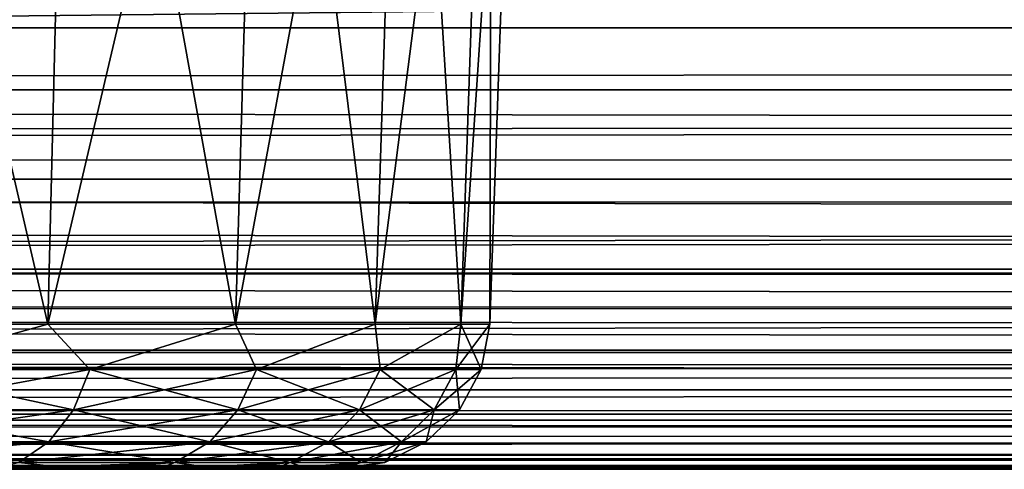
# Model space of a CAD drawing. Header units: millimetres. Extents: x -55 to 55, y -4 to 85.
# Tile 293 of 656: x -23.273 to -21.637, y -4 to -3.252. Entities that reach past the tile are written whole.
import ezdxf

# ---------------------------------------------------------------- set-up
doc = ezdxf.new("R2010")
doc.units = ezdxf.units.MM
doc.header["$LTSCALE"] = 116.785152
for name, color, linetype in [('1102', 7, 'CONTINUOUS'), ('1107', 7, 'CONTINUOUS'), ('1117', 7, 'CONTINUOUS'), ('1118', 7, 'CONTINUOUS'), ('30', 7, 'CONTINUOUS'), ('307', 7, 'CONTINUOUS'), ('31', 7, 'CONTINUOUS'), ('311', 7, 'CONTINUOUS'), ('33', 7, 'CONTINUOUS'), ('333', 7, 'CONTINUOUS'), ('857', 7, 'CONTINUOUS'), ('867', 7, 'CONTINUOUS')]:
    doc.layers.add(name, color=color, linetype=linetype)

msp = doc.modelspace()

# ---------------------------------------------------------------- linework, layer by layer
at = {"layer": '1102', "color": 7, "linetype": 'CONTINUOUS'}
for points in [[(-23.6064, -3.7587, 2.0857), (-23.2263, -3.7587, 1.7737), (-23.577, -2.2413, 2.1297), (-23.6064, -3.7587, 2.0857)], [(-23.577, -2.2413, 2.1297), (-23.2263, -3.7587, 1.7737), (-23.1888, -2.2413, 1.8112), (-23.577, -2.2413, 2.1297)], [(-23.2263, -3.7587, 1.7737), (-22.9143, -3.7587, 1.3936), (-23.1888, -2.2413, 1.8112), (-23.2263, -3.7587, 1.7737)], [(-23.1888, -2.2413, 1.8112), (-22.9143, -3.7587, 1.3936), (-22.8703, -2.2413, 1.423), (-23.1888, -2.2413, 1.8112)], [(-22.9143, -3.7587, 1.3936), (-22.6825, -3.7587, 0.9599), (-22.8703, -2.2413, 1.423), (-22.9143, -3.7587, 1.3936)], [(-22.8703, -2.2413, 1.423), (-22.6825, -3.7587, 0.9599), (-22.6336, -2.2413, 0.9802), (-22.8703, -2.2413, 1.423)], [(-22.6825, -3.7587, 0.9599), (-22.5398, -3.7587, 0.4894), (-22.6336, -2.2413, 0.9802), (-22.6825, -3.7587, 0.9599)], [(-22.6336, -2.2413, 0.9802), (-22.5398, -3.7587, 0.4894), (-22.4878, -2.2413, 0.4997), (-22.6336, -2.2413, 0.9802)], [(-22.5398, -3.7587, 0.4894), (-22.4916, -3.7587), (-22.4878, -2.2413, 0.4997), (-22.5398, -3.7587, 0.4894)], [(-22.4916, -3.7587), (-22.4386, -2.2413), (-22.4878, -2.2413, 0.4997), (-22.4916, -3.7587)]]:
    msp.add_3dface(points, dxfattribs=at)
at = {"layer": '1107', "color": 7, "linetype": 'CONTINUOUS'}
for points in [[(-23.1888, -2.2413, -1.8112), (-23.6064, -3.7587, -2.0857), (-23.577, -2.2413, -2.1297), (-23.1888, -2.2413, -1.8112)], [(-23.2263, -3.7587, -1.7737), (-23.6064, -3.7587, -2.0857), (-23.1888, -2.2413, -1.8112), (-23.2263, -3.7587, -1.7737)], [(-22.8703, -2.2413, -1.423), (-23.2263, -3.7587, -1.7737), (-23.1888, -2.2413, -1.8112), (-22.8703, -2.2413, -1.423)], [(-22.9143, -3.7587, -1.3936), (-23.2263, -3.7587, -1.7737), (-22.8703, -2.2413, -1.423), (-22.9143, -3.7587, -1.3936)], [(-22.6336, -2.2413, -0.9802), (-22.9143, -3.7587, -1.3936), (-22.8703, -2.2413, -1.423), (-22.6336, -2.2413, -0.9802)], [(-22.6825, -3.7587, -0.9599), (-22.9143, -3.7587, -1.3936), (-22.6336, -2.2413, -0.9802), (-22.6825, -3.7587, -0.9599)], [(-22.4878, -2.2413, -0.4997), (-22.6825, -3.7587, -0.9599), (-22.6336, -2.2413, -0.9802), (-22.4878, -2.2413, -0.4997)], [(-22.5398, -3.7587, -0.4894), (-22.6825, -3.7587, -0.9599), (-22.4878, -2.2413, -0.4997), (-22.5398, -3.7587, -0.4894)], [(-22.4916, -3.7587), (-22.5398, -3.7587, -0.4894), (-22.4386, -2.2413), (-22.4916, -3.7587)], [(-22.4386, -2.2413), (-22.5398, -3.7587, -0.4894), (-22.4878, -2.2413, -0.4997), (-22.4386, -2.2413)]]:
    msp.add_3dface(points, dxfattribs=at)
at = {"layer": '1117', "color": 7, "linetype": 'CONTINUOUS'}
for points in [[(-23.2263, -3.7587, 1.7737), (-23.6064, -3.7587, 2.0857), (-23.497, -3.8339, 1.9903), (-23.2263, -3.7587, 1.7737)], [(-23.2263, -3.7587, 1.7737), (-23.497, -3.8339, 1.9903), (-23.1568, -3.8339, 1.6803), (-23.2263, -3.7587, 1.7737)], [(-22.9143, -3.7587, 1.3936), (-23.2263, -3.7587, 1.7737), (-23.1568, -3.8339, 1.6803), (-22.9143, -3.7587, 1.3936)], [(-22.9143, -3.7587, 1.3936), (-23.1568, -3.8339, 1.6803), (-22.8795, -3.8339, 1.313), (-22.9143, -3.7587, 1.3936)], [(-22.6825, -3.7587, 0.9599), (-22.9143, -3.7587, 1.3936), (-22.8795, -3.8339, 1.313), (-22.6825, -3.7587, 0.9599)], [(-22.6825, -3.7587, 0.9599), (-22.8795, -3.8339, 1.313), (-22.6743, -3.8339, 0.901), (-22.6825, -3.7587, 0.9599)], [(-22.5398, -3.7587, 0.4894), (-22.6825, -3.7587, 0.9599), (-22.6743, -3.8339, 0.901), (-22.5398, -3.7587, 0.4894)], [(-22.5398, -3.7587, 0.4894), (-22.6743, -3.8339, 0.901), (-22.5484, -3.8339, 0.4583), (-22.5398, -3.7587, 0.4894)], [(-22.5059, -3.8339), (-22.5398, -3.7587, 0.4894), (-22.5484, -3.8339, 0.4583), (-22.5059, -3.8339)], [(-22.4916, -3.7587), (-22.5398, -3.7587, 0.4894), (-22.5059, -3.8339), (-22.4916, -3.7587)], [(-23.5189, -3.9012, 1.9613), (-23.1838, -3.9012, 1.6557), (-23.497, -3.8339, 1.9903), (-23.5189, -3.9012, 1.9613)], [(-23.497, -3.8339, 1.9903), (-23.1838, -3.9012, 1.6557), (-23.1568, -3.8339, 1.6803), (-23.497, -3.8339, 1.9903)], [(-23.1838, -3.9012, 1.6557), (-22.9105, -3.9012, 1.2938), (-23.1568, -3.8339, 1.6803), (-23.1838, -3.9012, 1.6557)], [(-23.1568, -3.8339, 1.6803), (-22.9105, -3.9012, 1.2938), (-22.8795, -3.8339, 1.313), (-23.1568, -3.8339, 1.6803)], [(-22.9105, -3.9012, 1.2938), (-22.7083, -3.9012, 0.8878), (-22.8795, -3.8339, 1.313), (-22.9105, -3.9012, 1.2938)], [(-22.8795, -3.8339, 1.313), (-22.7083, -3.9012, 0.8878), (-22.6743, -3.8339, 0.901), (-22.8795, -3.8339, 1.313)], [(-22.7083, -3.9012, 0.8878), (-22.5842, -3.9012, 0.4516), (-22.6743, -3.8339, 0.901), (-22.7083, -3.9012, 0.8878)], [(-22.6743, -3.8339, 0.901), (-22.5842, -3.9012, 0.4516), (-22.5484, -3.8339, 0.4583), (-22.6743, -3.8339, 0.901)], [(-22.5842, -3.9012, 0.4516), (-22.5423, -3.9012), (-22.5484, -3.8339, 0.4583), (-22.5842, -3.9012, 0.4516)], [(-22.5423, -3.9012), (-22.5059, -3.8339), (-22.5484, -3.8339, 0.4583), (-22.5423, -3.9012)], [(-23.5521, -3.9544, 1.9173), (-23.2245, -3.9544, 1.6186), (-23.5189, -3.9012, 1.9613), (-23.5521, -3.9544, 1.9173)], [(-23.5189, -3.9012, 1.9613), (-23.2245, -3.9544, 1.6186), (-23.1838, -3.9012, 1.6557), (-23.5189, -3.9012, 1.9613)], [(-23.2245, -3.9544, 1.6186), (-22.9573, -3.9544, 1.2648), (-23.1838, -3.9012, 1.6557), (-23.2245, -3.9544, 1.6186)], [(-23.1838, -3.9012, 1.6557), (-22.9573, -3.9544, 1.2648), (-22.9105, -3.9012, 1.2938), (-23.1838, -3.9012, 1.6557)], [(-22.9573, -3.9544, 1.2648), (-22.7597, -3.9544, 0.8679), (-22.9105, -3.9012, 1.2938), (-22.9573, -3.9544, 1.2648)], [(-22.9105, -3.9012, 1.2938), (-22.7597, -3.9544, 0.8679), (-22.7083, -3.9012, 0.8878), (-22.9105, -3.9012, 1.2938)], [(-22.7597, -3.9544, 0.8679), (-22.6383, -3.9544, 0.4415), (-22.7083, -3.9012, 0.8878), (-22.7597, -3.9544, 0.8679)], [(-22.7083, -3.9012, 0.8878), (-22.6383, -3.9544, 0.4415), (-22.5842, -3.9012, 0.4516), (-22.7083, -3.9012, 0.8878)], [(-22.6383, -3.9544, 0.4415), (-22.5974, -3.9544), (-22.5842, -3.9012, 0.4516), (-22.6383, -3.9544, 0.4415)], [(-22.5974, -3.9544), (-22.5423, -3.9012), (-22.5842, -3.9012, 0.4516), (-22.5974, -3.9544)], [(-23.5521, -3.9544, 1.9173), (-23.2752, -3.9884, 1.5724), (-23.2245, -3.9544, 1.6186), (-23.5521, -3.9544, 1.9173)], [(-23.2752, -3.9884, 1.5724), (-23.0156, -3.9884, 1.2287), (-23.2245, -3.9544, 1.6186), (-23.2752, -3.9884, 1.5724)], [(-23.2245, -3.9544, 1.6186), (-23.0156, -3.9884, 1.2287), (-22.9573, -3.9544, 1.2648), (-23.2245, -3.9544, 1.6186)], [(-23.0156, -3.9884, 1.2287), (-22.8237, -3.9884, 0.8431), (-22.9573, -3.9544, 1.2648), (-23.0156, -3.9884, 1.2287)], [(-22.9573, -3.9544, 1.2648), (-22.8237, -3.9884, 0.8431), (-22.7597, -3.9544, 0.8679), (-22.9573, -3.9544, 1.2648)], [(-22.8237, -3.9884, 0.8431), (-22.7058, -3.9884, 0.4289), (-22.7597, -3.9544, 0.8679), (-22.8237, -3.9884, 0.8431)], [(-22.7597, -3.9544, 0.8679), (-22.7058, -3.9884, 0.4289), (-22.6383, -3.9544, 0.4415), (-22.7597, -3.9544, 0.8679)], [(-22.7058, -3.9884, 0.4289), (-22.666, -3.9884), (-22.6383, -3.9544, 0.4415), (-22.7058, -3.9884, 0.4289)], [(-22.666, -3.9884), (-22.5974, -3.9544), (-22.6383, -3.9544, 0.4415), (-22.666, -3.9884)], [(-23.3215, -4, 1.5112), (-23.1727, -4, 1.3275), (-23.2752, -3.9884, 1.5724), (-23.3215, -4, 1.5112)], [(-23.2752, -3.9884, 1.5724), (-23.1727, -4, 1.3275), (-23.0156, -3.9884, 1.2287), (-23.2752, -3.9884, 1.5724)], [(-23.1727, -4, 1.3275), (-23.044, -4, 1.1292), (-23.0156, -3.9884, 1.2287), (-23.1727, -4, 1.3275)], [(-23.044, -4, 1.1292), (-22.9366, -4, 0.9185), (-23.0156, -3.9884, 1.2287), (-23.044, -4, 1.1292)], [(-23.0156, -3.9884, 1.2287), (-22.9366, -4, 0.9185), (-22.8237, -3.9884, 0.8431), (-23.0156, -3.9884, 1.2287)], [(-22.9366, -4, 0.9185), (-22.8519, -4, 0.6978), (-22.8237, -3.9884, 0.8431), (-22.9366, -4, 0.9185)], [(-22.8519, -4, 0.6978), (-22.7907, -4, 0.4694), (-22.8237, -3.9884, 0.8431), (-22.8519, -4, 0.6978)], [(-22.8237, -3.9884, 0.8431), (-22.7907, -4, 0.4694), (-22.7058, -3.9884, 0.4289), (-22.8237, -3.9884, 0.8431)], [(-22.7907, -4, 0.4694), (-22.7538, -4, 0.2359), (-22.7058, -3.9884, 0.4289), (-22.7907, -4, 0.4694)], [(-22.7538, -4, 0.2359), (-22.7414, -4), (-22.7058, -3.9884, 0.4289), (-22.7538, -4, 0.2359)], [(-22.7414, -4), (-22.666, -3.9884), (-22.7058, -3.9884, 0.4289), (-22.7414, -4)]]:
    msp.add_3dface(points, dxfattribs=at)
at = {"layer": '1118', "color": 7, "linetype": 'CONTINUOUS'}
for points in [[(-23.6064, -3.7587, -2.0857), (-23.2263, -3.7587, -1.7737), (-23.497, -3.8339, -1.9903), (-23.6064, -3.7587, -2.0857)], [(-23.2263, -3.7587, -1.7737), (-23.1568, -3.8339, -1.6803), (-23.497, -3.8339, -1.9903), (-23.2263, -3.7587, -1.7737)], [(-23.2263, -3.7587, -1.7737), (-22.9143, -3.7587, -1.3936), (-23.1568, -3.8339, -1.6803), (-23.2263, -3.7587, -1.7737)], [(-22.9143, -3.7587, -1.3936), (-22.8795, -3.8339, -1.313), (-23.1568, -3.8339, -1.6803), (-22.9143, -3.7587, -1.3936)], [(-22.9143, -3.7587, -1.3936), (-22.6825, -3.7587, -0.9599), (-22.8795, -3.8339, -1.313), (-22.9143, -3.7587, -1.3936)], [(-22.6825, -3.7587, -0.9599), (-22.6743, -3.8339, -0.901), (-22.8795, -3.8339, -1.313), (-22.6825, -3.7587, -0.9599)], [(-22.6825, -3.7587, -0.9599), (-22.5398, -3.7587, -0.4894), (-22.6743, -3.8339, -0.901), (-22.6825, -3.7587, -0.9599)], [(-22.5398, -3.7587, -0.4894), (-22.5484, -3.8339, -0.4583), (-22.6743, -3.8339, -0.901), (-22.5398, -3.7587, -0.4894)], [(-22.4916, -3.7587), (-22.5059, -3.8339), (-22.5484, -3.8339, -0.4583), (-22.4916, -3.7587)], [(-22.5398, -3.7587, -0.4894), (-22.4916, -3.7587), (-22.5484, -3.8339, -0.4583), (-22.5398, -3.7587, -0.4894)], [(-23.1838, -3.9012, -1.6557), (-23.5189, -3.9012, -1.9613), (-23.1568, -3.8339, -1.6803), (-23.1838, -3.9012, -1.6557)], [(-23.1568, -3.8339, -1.6803), (-23.5189, -3.9012, -1.9613), (-23.497, -3.8339, -1.9903), (-23.1568, -3.8339, -1.6803)], [(-22.9105, -3.9012, -1.2938), (-23.1838, -3.9012, -1.6557), (-22.8795, -3.8339, -1.313), (-22.9105, -3.9012, -1.2938)], [(-22.8795, -3.8339, -1.313), (-23.1838, -3.9012, -1.6557), (-23.1568, -3.8339, -1.6803), (-22.8795, -3.8339, -1.313)], [(-22.7083, -3.9012, -0.8878), (-22.9105, -3.9012, -1.2938), (-22.6743, -3.8339, -0.901), (-22.7083, -3.9012, -0.8878)], [(-22.6743, -3.8339, -0.901), (-22.9105, -3.9012, -1.2938), (-22.8795, -3.8339, -1.313), (-22.6743, -3.8339, -0.901)], [(-22.5484, -3.8339, -0.4583), (-22.7083, -3.9012, -0.8878), (-22.6743, -3.8339, -0.901), (-22.5484, -3.8339, -0.4583)], [(-22.5842, -3.9012, -0.4516), (-22.7083, -3.9012, -0.8878), (-22.5484, -3.8339, -0.4583), (-22.5842, -3.9012, -0.4516)], [(-22.5059, -3.8339), (-22.5842, -3.9012, -0.4516), (-22.5484, -3.8339, -0.4583), (-22.5059, -3.8339)], [(-22.5423, -3.9012), (-22.5842, -3.9012, -0.4516), (-22.5059, -3.8339), (-22.5423, -3.9012)], [(-23.2245, -3.9544, -1.6186), (-23.5521, -3.9544, -1.9173), (-23.1838, -3.9012, -1.6557), (-23.2245, -3.9544, -1.6186)], [(-23.1838, -3.9012, -1.6557), (-23.5521, -3.9544, -1.9173), (-23.5189, -3.9012, -1.9613), (-23.1838, -3.9012, -1.6557)], [(-22.9573, -3.9544, -1.2648), (-23.2245, -3.9544, -1.6186), (-22.9105, -3.9012, -1.2938), (-22.9573, -3.9544, -1.2648)], [(-22.9105, -3.9012, -1.2938), (-23.2245, -3.9544, -1.6186), (-23.1838, -3.9012, -1.6557), (-22.9105, -3.9012, -1.2938)], [(-22.7597, -3.9544, -0.8679), (-22.9573, -3.9544, -1.2648), (-22.7083, -3.9012, -0.8878), (-22.7597, -3.9544, -0.8679)], [(-22.7083, -3.9012, -0.8878), (-22.9573, -3.9544, -1.2648), (-22.9105, -3.9012, -1.2938), (-22.7083, -3.9012, -0.8878)], [(-22.6383, -3.9544, -0.4415), (-22.7597, -3.9544, -0.8679), (-22.5842, -3.9012, -0.4516), (-22.6383, -3.9544, -0.4415)], [(-22.5842, -3.9012, -0.4516), (-22.7597, -3.9544, -0.8679), (-22.7083, -3.9012, -0.8878), (-22.5842, -3.9012, -0.4516)], [(-22.5974, -3.9544), (-22.6383, -3.9544, -0.4415), (-22.5423, -3.9012), (-22.5974, -3.9544)], [(-22.5423, -3.9012), (-22.6383, -3.9544, -0.4415), (-22.5842, -3.9012, -0.4516), (-22.5423, -3.9012)], [(-23.2245, -3.9544, -1.6186), (-23.5935, -3.9884, -1.8625), (-23.5521, -3.9544, -1.9173), (-23.2245, -3.9544, -1.6186)], [(-23.2752, -3.9884, -1.5724), (-23.5935, -3.9884, -1.8625), (-23.2245, -3.9544, -1.6186), (-23.2752, -3.9884, -1.5724)], [(-22.9573, -3.9544, -1.2648), (-23.2752, -3.9884, -1.5724), (-23.2245, -3.9544, -1.6186), (-22.9573, -3.9544, -1.2648)], [(-23.0156, -3.9884, -1.2287), (-23.2752, -3.9884, -1.5724), (-22.9573, -3.9544, -1.2648), (-23.0156, -3.9884, -1.2287)], [(-22.7597, -3.9544, -0.8679), (-23.0156, -3.9884, -1.2287), (-22.9573, -3.9544, -1.2648), (-22.7597, -3.9544, -0.8679)], [(-22.8237, -3.9884, -0.8431), (-23.0156, -3.9884, -1.2287), (-22.7597, -3.9544, -0.8679), (-22.8237, -3.9884, -0.8431)], [(-22.7058, -3.9884, -0.4289), (-22.8237, -3.9884, -0.8431), (-22.6383, -3.9544, -0.4415), (-22.7058, -3.9884, -0.4289)], [(-22.6383, -3.9544, -0.4415), (-22.8237, -3.9884, -0.8431), (-22.7597, -3.9544, -0.8679), (-22.6383, -3.9544, -0.4415)], [(-22.5974, -3.9544), (-22.7058, -3.9884, -0.4289), (-22.6383, -3.9544, -0.4415), (-22.5974, -3.9544)], [(-22.666, -3.9884), (-22.7058, -3.9884, -0.4289), (-22.5974, -3.9544), (-22.666, -3.9884)], [(-23.0156, -3.9884, -1.2287), (-23.3215, -4, -1.5112), (-23.2752, -3.9884, -1.5724), (-23.0156, -3.9884, -1.2287)], [(-23.1727, -4, -1.3275), (-23.3215, -4, -1.5112), (-23.0156, -3.9884, -1.2287), (-23.1727, -4, -1.3275)], [(-23.044, -4, -1.1292), (-23.1727, -4, -1.3275), (-23.0156, -3.9884, -1.2287), (-23.044, -4, -1.1292)], [(-22.8237, -3.9884, -0.8431), (-23.044, -4, -1.1292), (-23.0156, -3.9884, -1.2287), (-22.8237, -3.9884, -0.8431)], [(-22.9366, -4, -0.9185), (-23.044, -4, -1.1292), (-22.8237, -3.9884, -0.8431), (-22.9366, -4, -0.9185)], [(-22.8519, -4, -0.6978), (-22.9366, -4, -0.9185), (-22.8237, -3.9884, -0.8431), (-22.8519, -4, -0.6978)], [(-22.7058, -3.9884, -0.4289), (-22.8519, -4, -0.6978), (-22.8237, -3.9884, -0.8431), (-22.7058, -3.9884, -0.4289)], [(-22.7907, -4, -0.4694), (-22.8519, -4, -0.6978), (-22.7058, -3.9884, -0.4289), (-22.7907, -4, -0.4694)], [(-22.7538, -4, -0.2359), (-22.7907, -4, -0.4694), (-22.7058, -3.9884, -0.4289), (-22.7538, -4, -0.2359)], [(-22.666, -3.9884), (-22.7538, -4, -0.2359), (-22.7058, -3.9884, -0.4289), (-22.666, -3.9884)], [(-22.7414, -4), (-22.7538, -4, -0.2359), (-22.666, -3.9884), (-22.7414, -4)]]:
    msp.add_3dface(points, dxfattribs=at)
at = {"layer": '30', "color": 7, "linetype": 'CONTINUOUS'}
for points in [[(48.9335, -4, 49.9328), (50.3474, -4, 50.3474), (-50.8343, -4, 50.3474), (48.9335, -4, 49.9328)], [(-48.9335, -4, 49.9328), (48.9335, -4, 49.9328), (-50.8343, -4, 50.3474), (-48.9335, -4, 49.9328)], [(50.3474, -4, -50.3474), (-48.9335, -4, -49.9328), (-50.8343, -4, -50.3474), (50.3474, -4, -50.3474)], [(48.9335, -4, -49.9328), (-48.9335, -4, -49.9328), (50.3474, -4, -50.3474), (48.9335, -4, -49.9328)]]:
    msp.add_3dface(points, dxfattribs=at)
at = {"layer": '307', "color": 7, "linetype": 'CONTINUOUS'}
for points in [[(48.9335, -3.5174, -49.4331), (-48.9335, -3.5174, -49.4331), (-48.9335, -3.6673, -49.4617), (48.9335, -3.5174, -49.4331)], [(48.9335, -3.6673, -49.4617), (48.9335, -3.5174, -49.4331), (-48.9335, -3.6673, -49.4617), (48.9335, -3.6673, -49.4617)], [(48.9335, -3.8021, -49.5344), (48.9335, -3.6673, -49.4617), (-48.9335, -3.8021, -49.5344), (48.9335, -3.8021, -49.5344)], [(-48.9335, -3.8021, -49.5344), (48.9335, -3.6673, -49.4617), (-48.9335, -3.6673, -49.4617), (-48.9335, -3.8021, -49.5344)], [(-48.9335, -3.9085, -49.6445), (48.9335, -3.8021, -49.5344), (-48.9335, -3.8021, -49.5344), (-48.9335, -3.9085, -49.6445)], [(48.9335, -3.9085, -49.6445), (48.9335, -3.8021, -49.5344), (-48.9335, -3.9085, -49.6445), (48.9335, -3.9085, -49.6445)], [(48.9335, -3.9766, -49.7817), (48.9335, -3.9085, -49.6445), (-48.9335, -3.9766, -49.7817), (48.9335, -3.9766, -49.7817)], [(-48.9335, -3.9766, -49.7817), (48.9335, -3.9085, -49.6445), (-48.9335, -3.9085, -49.6445), (-48.9335, -3.9766, -49.7817)], [(-48.9335, -4, -49.9328), (48.9335, -4, -49.9328), (48.9335, -3.9766, -49.7817), (-48.9335, -4, -49.9328)], [(-48.9335, -4, -49.9328), (48.9335, -3.9766, -49.7817), (-48.9335, -3.9766, -49.7817), (-48.9335, -4, -49.9328)]]:
    msp.add_3dface(points, dxfattribs=at)
at = {"layer": '31', "color": 7, "linetype": 'CONTINUOUS'}
for points in [[(-48.9335, -3.5174, -49.4331), (48.9335, -3.5174, -49.4331), (-48.8973, -2.4826, -49.397), (-48.9335, -3.5174, -49.4331)], [(-48.8973, -2.4826, -49.397), (48.9335, -3.5174, -49.4331), (48.8973, -2.4826, -49.397), (-48.8973, -2.4826, -49.397)]]:
    msp.add_3dface(points, dxfattribs=at)
at = {"layer": '311', "color": 7, "linetype": 'CONTINUOUS'}
for points in [[(-48.9335, -3.5174, 49.4331), (48.9335, -3.5174, 49.4331), (48.9335, -3.6673, 49.4617), (-48.9335, -3.5174, 49.4331)], [(-48.9335, -3.6673, 49.4617), (-48.9335, -3.5174, 49.4331), (48.9335, -3.6673, 49.4617), (-48.9335, -3.6673, 49.4617)], [(48.9335, -3.8021, 49.5344), (-48.9335, -3.6673, 49.4617), (48.9335, -3.6673, 49.4617), (48.9335, -3.8021, 49.5344)], [(-48.9335, -3.8021, 49.5344), (-48.9335, -3.6673, 49.4617), (48.9335, -3.8021, 49.5344), (-48.9335, -3.8021, 49.5344)], [(-48.9335, -3.9085, 49.6445), (-48.9335, -3.8021, 49.5344), (48.9335, -3.9085, 49.6445), (-48.9335, -3.9085, 49.6445)], [(48.9335, -3.9085, 49.6445), (-48.9335, -3.8021, 49.5344), (48.9335, -3.8021, 49.5344), (48.9335, -3.9085, 49.6445)], [(-48.9335, -3.9766, 49.7817), (-48.9335, -3.9085, 49.6445), (48.9335, -3.9766, 49.7817), (-48.9335, -3.9766, 49.7817)], [(48.9335, -3.9766, 49.7817), (-48.9335, -3.9085, 49.6445), (48.9335, -3.9085, 49.6445), (48.9335, -3.9766, 49.7817)], [(48.9335, -4, 49.9328), (-48.9335, -4, 49.9328), (-48.9335, -3.9766, 49.7817), (48.9335, -4, 49.9328)], [(48.9335, -4, 49.9328), (-48.9335, -3.9766, 49.7817), (48.9335, -3.9766, 49.7817), (48.9335, -4, 49.9328)]]:
    msp.add_3dface(points, dxfattribs=at)
at = {"layer": '33', "color": 7, "linetype": 'CONTINUOUS'}
for points in [[(48.9335, -3.5174, 49.4331), (-48.9335, -3.5174, 49.4331), (48.8973, -2.4826, 49.397), (48.9335, -3.5174, 49.4331)], [(48.8973, -2.4826, 49.397), (-48.9335, -3.5174, 49.4331), (-48.8973, -2.4826, 49.397), (48.8973, -2.4826, 49.397)]]:
    msp.add_3dface(points, dxfattribs=at)
at = {"layer": '333', "color": 7, "linetype": 'CONTINUOUS'}
for points in [[(-22.7414, -4), (-27.2586, -4), (-27.2462, -4, -0.2359), (-22.7414, -4)], [(-22.7538, -4, 0.2359), (-27.2586, -4), (-22.7414, -4), (-22.7538, -4, 0.2359)], [(-27.2462, -4, 0.2359), (-27.2586, -4), (-22.7538, -4, 0.2359), (-27.2462, -4, 0.2359)], [(-27.2093, -4, -0.4694), (-22.7538, -4, -0.2359), (-27.2462, -4, -0.2359), (-27.2093, -4, -0.4694)], [(-22.7538, -4, -0.2359), (-22.7414, -4), (-27.2462, -4, -0.2359), (-22.7538, -4, -0.2359)], [(-22.7907, -4, 0.4694), (-27.2462, -4, 0.2359), (-22.7538, -4, 0.2359), (-22.7907, -4, 0.4694)], [(-27.2093, -4, 0.4694), (-27.2462, -4, 0.2359), (-22.7907, -4, 0.4694), (-27.2093, -4, 0.4694)], [(-27.1481, -4, -0.6978), (-22.7907, -4, -0.4694), (-27.2093, -4, -0.4694), (-27.1481, -4, -0.6978)], [(-22.7907, -4, -0.4694), (-22.7538, -4, -0.2359), (-27.2093, -4, -0.4694), (-22.7907, -4, -0.4694)], [(-22.8519, -4, 0.6978), (-27.2093, -4, 0.4694), (-22.7907, -4, 0.4694), (-22.8519, -4, 0.6978)], [(-27.1481, -4, 0.6978), (-27.2093, -4, 0.4694), (-22.8519, -4, 0.6978), (-27.1481, -4, 0.6978)], [(-27.0634, -4, -0.9185), (-22.8519, -4, -0.6978), (-27.1481, -4, -0.6978), (-27.0634, -4, -0.9185)], [(-22.8519, -4, -0.6978), (-22.7907, -4, -0.4694), (-27.1481, -4, -0.6978), (-22.8519, -4, -0.6978)], [(-22.9366, -4, 0.9185), (-27.1481, -4, 0.6978), (-22.8519, -4, 0.6978), (-22.9366, -4, 0.9185)], [(-27.0634, -4, 0.9185), (-27.1481, -4, 0.6978), (-22.9366, -4, 0.9185), (-27.0634, -4, 0.9185)], [(-26.956, -4, -1.1292), (-22.9366, -4, -0.9185), (-27.0634, -4, -0.9185), (-26.956, -4, -1.1292)], [(-22.9366, -4, -0.9185), (-22.8519, -4, -0.6978), (-27.0634, -4, -0.9185), (-22.9366, -4, -0.9185)], [(-23.044, -4, 1.1292), (-27.0634, -4, 0.9185), (-22.9366, -4, 0.9185), (-23.044, -4, 1.1292)], [(-26.956, -4, 1.1292), (-27.0634, -4, 0.9185), (-23.044, -4, 1.1292), (-26.956, -4, 1.1292)], [(-26.8273, -4, -1.3275), (-23.044, -4, -1.1292), (-26.956, -4, -1.1292), (-26.8273, -4, -1.3275)], [(-23.044, -4, -1.1292), (-22.9366, -4, -0.9185), (-26.956, -4, -1.1292), (-23.044, -4, -1.1292)], [(-23.1727, -4, 1.3275), (-26.956, -4, 1.1292), (-23.044, -4, 1.1292), (-23.1727, -4, 1.3275)], [(-26.8273, -4, 1.3275), (-26.956, -4, 1.1292), (-23.1727, -4, 1.3275), (-26.8273, -4, 1.3275)], [(-23.1727, -4, -1.3275), (-23.044, -4, -1.1292), (-26.8273, -4, -1.3275), (-23.1727, -4, -1.3275)], [(-26.6785, -4, -1.5112), (-23.1727, -4, -1.3275), (-26.8273, -4, -1.3275), (-26.6785, -4, -1.5112)], [(-23.3215, -4, 1.5112), (-26.8273, -4, 1.3275), (-23.1727, -4, 1.3275), (-23.3215, -4, 1.5112)], [(-23.3215, -4, -1.5112), (-23.1727, -4, -1.3275), (-26.6785, -4, -1.5112), (-23.3215, -4, -1.5112)]]:
    msp.add_3dface(points, dxfattribs=at)
at = {"layer": '857', "color": 7, "linetype": 'CONTINUOUS'}
for points in [[(-50.462, -3.2607, 51.3128), (50.3474, -3.0262, 51.347), (-50.4548, -3.2459, 51.3167), (-50.462, -3.2607, 51.3128)], [(50.3474, -3.0262, 51.347), (-50.462, -3.2607, 51.3128), (50.3474, -3.2798, 51.3074), (50.3474, -3.0262, 51.347)], [(-50.462, -3.2607, 51.3128), (-50.5158, -3.3703, 51.2763), (50.3474, -3.2798, 51.3074), (-50.462, -3.2607, 51.3128)], [(50.3474, -3.2798, 51.3074), (-50.5158, -3.3703, 51.2763), (50.3474, -3.366, 51.278), (50.3474, -3.2798, 51.3074)], [(50.3474, -3.366, 51.278), (-50.5671, -3.4744, 51.2277), (50.3474, -3.515, 51.2045), (50.3474, -3.366, 51.278)], [(-50.5597, -3.4593, 51.2357), (-50.5671, -3.4744, 51.2277), (50.3474, -3.366, 51.278), (-50.5597, -3.4593, 51.2357)], [(-50.5158, -3.3703, 51.2763), (-50.5597, -3.4593, 51.2357), (50.3474, -3.366, 51.278), (-50.5158, -3.3703, 51.2763)], [(-50.5671, -3.4744, 51.2277), (-50.6151, -3.5713, 51.1681), (50.3474, -3.515, 51.2045), (-50.5671, -3.4744, 51.2277)], [(-50.6151, -3.5713, 51.1681), (-50.6595, -3.6606, 51.0981), (50.3474, -3.515, 51.2045), (-50.6151, -3.5713, 51.1681)], [(50.3474, -3.515, 51.2045), (-50.6595, -3.6606, 51.0981), (50.3474, -3.7071, 51.0545), (50.3474, -3.515, 51.2045)], [(-50.6595, -3.6606, 51.0981), (-50.6987, -3.7391, 51.021), (50.3474, -3.7071, 51.0545), (-50.6595, -3.6606, 51.0981)], [(50.3474, -3.7071, 51.0545), (-50.6987, -3.7391, 51.021), (50.3474, -3.7163, 51.0452), (50.3474, -3.7071, 51.0545)], [(50.3474, -3.7163, 51.0452), (-50.6987, -3.7391, 51.021), (50.3474, -3.8, 50.9474), (50.3474, -3.7163, 51.0452)], [(-50.6987, -3.7391, 51.021), (-50.7334, -3.8083, 50.9362), (50.3474, -3.8, 50.9474), (-50.6987, -3.7391, 51.021)], [(50.3474, -3.8, 50.9474), (-50.7632, -3.867, 50.8457), (50.3474, -3.8704, 50.8398), (50.3474, -3.8, 50.9474)], [(-50.7521, -3.8453, 50.8817), (-50.7632, -3.867, 50.8457), (50.3474, -3.8, 50.9474), (-50.7521, -3.8453, 50.8817)], [(-50.7334, -3.8083, 50.9362), (-50.7521, -3.8453, 50.8817), (50.3474, -3.8, 50.9474), (-50.7334, -3.8083, 50.9362)], [(-50.7632, -3.867, 50.8457), (-50.7878, -3.915, 50.7508), (50.3474, -3.8704, 50.8398), (-50.7632, -3.867, 50.8457)], [(50.3474, -3.8704, 50.8398), (-50.7878, -3.915, 50.7508), (50.3474, -3.9264, 50.724), (50.3474, -3.8704, 50.8398)], [(-50.7878, -3.915, 50.7508), (-50.8072, -3.9523, 50.6526), (50.3474, -3.9264, 50.724), (-50.7878, -3.915, 50.7508)], [(50.3474, -3.9264, 50.724), (-50.8072, -3.9523, 50.6526), (50.3474, -3.9671, 50.602), (50.3474, -3.9264, 50.724)], [(-50.8072, -3.9523, 50.6526), (-50.8214, -3.9788, 50.5522), (50.3474, -3.9671, 50.602), (-50.8072, -3.9523, 50.6526)], [(50.3474, -3.9671, 50.602), (-50.8214, -3.9788, 50.5522), (50.3474, -3.9917, 50.4757), (50.3474, -3.9671, 50.602)], [(-50.8343, -4, 50.3474), (50.3474, -4, 50.3474), (50.3474, -3.9917, 50.4757), (-50.8343, -4, 50.3474)], [(-50.8304, -3.9947, 50.4507), (-50.8343, -4, 50.3474), (50.3474, -3.9917, 50.4757), (-50.8304, -3.9947, 50.4507)], [(-50.8214, -3.9788, 50.5522), (-50.8304, -3.9947, 50.4507), (50.3474, -3.9917, 50.4757), (-50.8214, -3.9788, 50.5522)]]:
    msp.add_3dface(points, dxfattribs=at)
at = {"layer": '867', "color": 7, "linetype": 'CONTINUOUS'}
for points in [[(-50.3474, -3.0262, -51.347), (50.3474, -3.2798, -51.3074), (-50.4057, -3.1458, -51.3367), (-50.3474, -3.0262, -51.347)], [(-50.3474, -3.0262, -51.347), (50.3474, -3.0262, -51.347), (50.3474, -3.2798, -51.3074), (-50.3474, -3.0262, -51.347)], [(-50.4057, -3.1458, -51.3367), (50.3474, -3.2798, -51.3074), (-50.462, -3.2606, -51.3128), (-50.4057, -3.1458, -51.3367)], [(-50.462, -3.2606, -51.3128), (50.3474, -3.2798, -51.3074), (-50.5158, -3.3702, -51.2763), (-50.462, -3.2606, -51.3128)], [(50.3474, -3.2798, -51.3074), (50.3474, -3.5153, -51.2044), (-50.5158, -3.3702, -51.2763), (50.3474, -3.2798, -51.3074)], [(-50.5158, -3.3702, -51.2763), (50.3474, -3.5153, -51.2044), (-50.5671, -3.4743, -51.2277), (-50.5158, -3.3702, -51.2763)], [(-50.5671, -3.4743, -51.2277), (50.3474, -3.5153, -51.2044), (-50.6151, -3.5713, -51.1681), (-50.5671, -3.4743, -51.2277)], [(50.3474, -3.5153, -51.2044), (50.3474, -3.7167, -51.0448), (-50.6151, -3.5713, -51.1681), (50.3474, -3.5153, -51.2044)], [(-50.6151, -3.5713, -51.1681), (50.3474, -3.7167, -51.0448), (-50.6591, -3.6598, -51.0988), (-50.6151, -3.5713, -51.1681)], [(-50.6591, -3.6598, -51.0988), (50.3474, -3.7167, -51.0448), (-50.6986, -3.7391, -51.021), (-50.6591, -3.6598, -51.0988)], [(50.3474, -3.7167, -51.0448), (50.3474, -3.8707, -50.8391), (-50.6986, -3.7391, -51.021), (50.3474, -3.7167, -51.0448)], [(-50.6986, -3.7391, -51.021), (50.3474, -3.8707, -50.8391), (-50.7334, -3.8083, -50.9362), (-50.6986, -3.7391, -51.021)], [(-50.7334, -3.8083, -50.9362), (50.3474, -3.8707, -50.8391), (-50.7632, -3.867, -50.8457), (-50.7334, -3.8083, -50.9362)], [(-50.7632, -3.867, -50.8457), (50.3474, -3.8707, -50.8391), (-50.7878, -3.915, -50.7508), (-50.7632, -3.867, -50.8457)], [(50.3474, -3.8707, -50.8391), (50.3474, -3.9673, -50.601), (-50.7878, -3.915, -50.7508), (50.3474, -3.8707, -50.8391)], [(-50.7878, -3.915, -50.7508), (50.3474, -3.9673, -50.601), (-50.8072, -3.9523, -50.6526), (-50.7878, -3.915, -50.7508)], [(-50.8072, -3.9523, -50.6526), (50.3474, -3.9673, -50.601), (-50.8214, -3.9788, -50.5522), (-50.8072, -3.9523, -50.6526)], [(50.3474, -3.9673, -50.601), (50.3474, -4, -50.3474), (-50.8214, -3.9788, -50.5522), (50.3474, -3.9673, -50.601)], [(-50.8214, -3.9788, -50.5522), (50.3474, -4, -50.3474), (-50.8304, -3.9947, -50.4506), (-50.8214, -3.9788, -50.5522)], [(50.3474, -4, -50.3474), (-50.8343, -4, -50.3474), (-50.8304, -3.9947, -50.4506), (50.3474, -4, -50.3474)]]:
    msp.add_3dface(points, dxfattribs=at)

doc.saveas('drawing.dxf')
